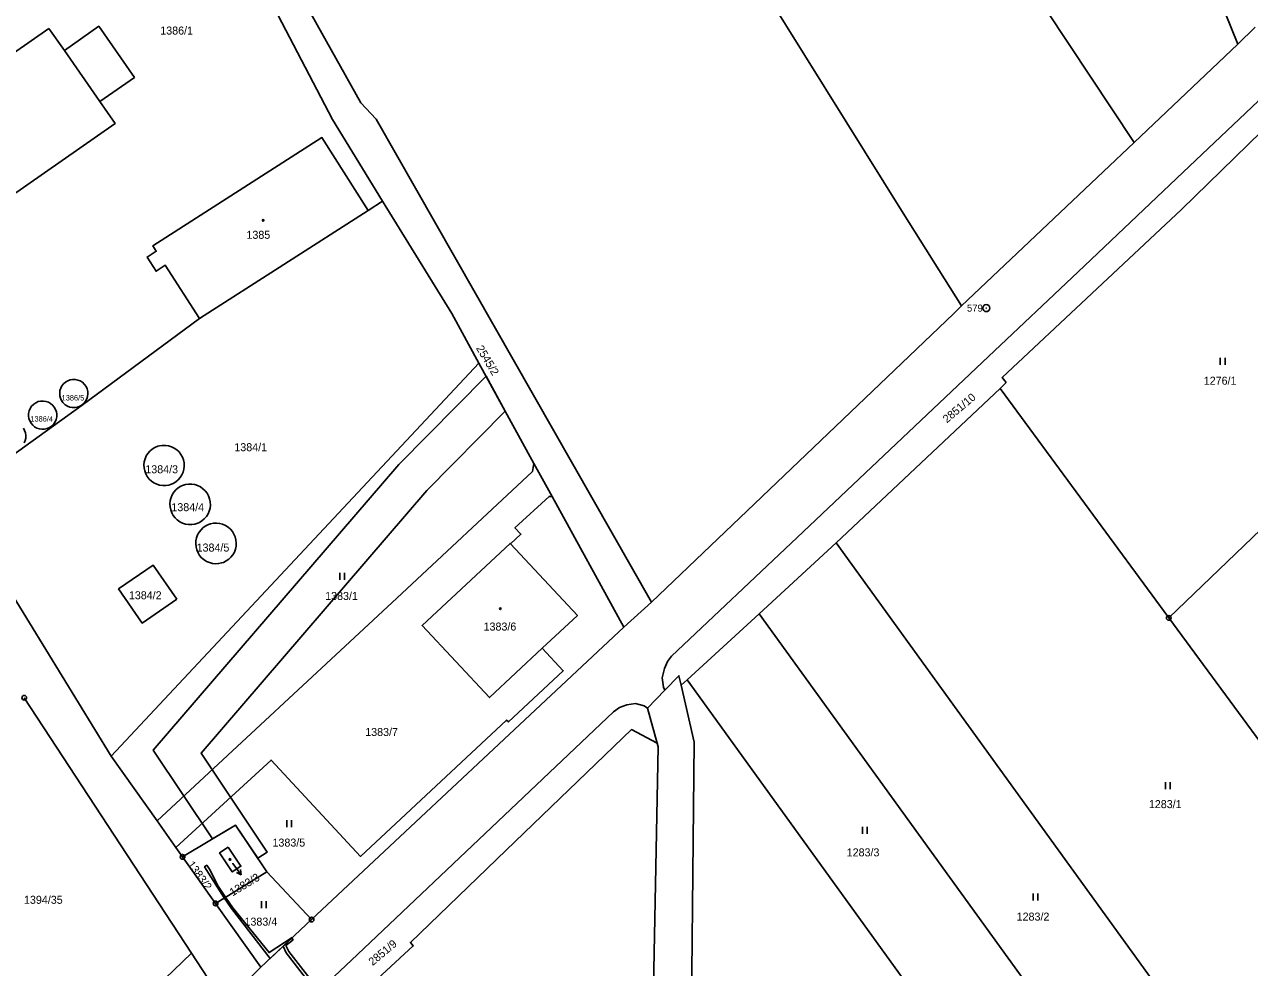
# Model space of a CAD drawing. Extents: x -562167 to -556918, y -1077891 to -1070763.
# Drawn here: x -559789.2 to -559528.9, y -1075172.9 to -1074972.6 of the extents above; entities that cross this region are included whole.
import ezdxf

# ---------------------------------------------------------------- set-up
doc = ezdxf.new("R2010")
doc.units = 0
for name, color, linetype in [('Hranice parcel', 7, 'Continuous'), ('Parcelní čísla', 7, 'Continuous'), ('Pop  PČ popisy', 7, 'Continuous'), ('Vnitřní kresba', 7, 'Continuous'), ('Věcná břemena k části', 7, 'Continuous'), ('Značky bodu BP', 7, 'Continuous'), ('Značky budov', 7, 'Continuous'), ('Značky kultur', 7, 'Continuous')]:
    doc.layers.add(name, color=color, linetype=linetype)

msp = doc.modelspace()

# ---------------------------------------------------------------- linework, layer by layer
at = {"layer": 'Hranice parcel'}
for p, q in [((-559542.22, -1074949.87), (-559531.39, -1074976.78)), ((-559717.73, -1074989.26), (-559734.89, -1074958.57)), ((-559531.39, -1074976.78), (-559527.73, -1074973.16)), ((-559553.46, -1074997.68), (-559531.39, -1074976.78)), ((-559590.1, -1075032.38), (-559553.46, -1074997.68)), ((-559713.11, -1075010.13), (-559716.18, -1075012.1)), ((-559716.18, -1075012.1), (-559752.03, -1075035.07)), ((-559692.65, -1075044.53), (-559770.78, -1075127.98)), ((-559692.65, -1075044.53), (-559680.96, -1075065.87)), ((-559581.94, -1075049.92), (-559616.74, -1075082.7)), ((-559580.63, -1075048.68), (-559581.94, -1075049.92)), ((-559581.94, -1075049.92), (-559546.08, -1075098.64)), ((-559546.08, -1075098.64), (-559497.34, -1075051.75)), ((-559680.96, -1075065.87), (-559677.11, -1075072.89)), ((-559804.45, -1075073.19), (-559770.78, -1075127.98)), ((-559677.11, -1075072.89), (-559661.89, -1075100.65)), ((-559616.74, -1075082.7), (-559633.14, -1075097.77)), ((-559616.74, -1075082.7), (-559508.88, -1075231.78)), ((-559661.89, -1075100.65), (-559655.98, -1075095.32)), ((-559633.14, -1075097.77), (-559648.43, -1075111.82)), ((-559633.14, -1075097.77), (-559568.42, -1075187.21)), ((-559546.08, -1075098.64), (-559516.6, -1075138.7)), ((-559661.89, -1075100.65), (-559728.2, -1075162.73)), ((-559648.43, -1075111.82), (-559649.72, -1075112.97)), ((-559648.43, -1075111.82), (-559586.39, -1075197.59)), ((-559789.24, -1075115.61), (-559753.75, -1075169.83)), ((-559656.86, -1075117.83), (-559653.16, -1075114.02)), ((-559654.77, -1075125.28), (-559656.86, -1075117.83)), ((-559770.78, -1075127.98), (-559761.03, -1075141.75)), ((-559757.01, -1075147.42), (-559761.03, -1075141.75)), ((-559755.61, -1075149.4), (-559757.01, -1075147.42)), ((-559755.61, -1075149.4), (-559748.61, -1075159.28)), ((-559748.61, -1075159.28), (-559737.72, -1075152.58)), ((-559728.2, -1075162.73), (-559737.72, -1075152.58)), ((-559739, -1075172.84), (-559748.61, -1075159.28)), ((-559728.2, -1075162.73), (-559739, -1075172.84)), ((-559753.75, -1075169.83), (-559765.52, -1075181.15)), ((-559753.75, -1075169.83), (-559746.75, -1075180.53)), ((-559746.75, -1075180.53), (-559739, -1075172.84))]:
    msp.add_line(p, q, dxfattribs=at)
for points in [[(-559815.41, -1074679.82), (-559784.32, -1074735.65), (-559765, -1074770.43), (-559736.65, -1074815.12), (-559716.42, -1074845.61), (-559689.44, -1074887.32), (-559671.52, -1074911.47), (-559657.33, -1074931.97), (-559648.4, -1074943.84), (-559635.76, -1074959.35), (-559602.55, -1075012.7), (-559590.1, -1075032.38)], [(-559713.11, -1075010.13), (-559723.79, -1074992.76), (-559739.45, -1074962.61), (-559767.54, -1074913.32)], [(-559553.46, -1074997.68), (-559581.36, -1074955.53), (-559568.06, -1074942.95), (-559551.5, -1074926.92)], [(-559784.01, -1074973.45), (-559780.73, -1074978.16), (-559773.41, -1074972.98), (-559765.84, -1074983.84), (-559773.19, -1074988.98), (-559769.95, -1074993.63), (-559819.51, -1075028.17), (-559833.58, -1075007.98), (-559784.01, -1074973.45)], [(-559653.16, -1075114.02), (-559653.45, -1075113.34), (-559653.7, -1075111.35), (-559653.25, -1075109.42), (-559652.57, -1075107.89), (-559651.74, -1075106.79), (-559625.07, -1075081.56), (-559606.62, -1075064.13), (-559584.4, -1075043.13), (-559565.34, -1075025.12), (-559541.67, -1075002.72), (-559527.12, -1074988.93), (-559525.4, -1074987.87), (-559524.36, -1074987.46), (-559522.55, -1074987.36), (-559520.89, -1074987.96)], [(-559655.98, -1075095.32), (-559714.46, -1074992.71), (-559717.73, -1074989.26)], [(-559517.26, -1074995.33), (-559520.74, -1074989.82), (-559543.36, -1075011.88), (-559581.49, -1075047.59), (-559580.63, -1075048.68)], [(-559716.18, -1075012.1), (-559726.01, -1074996.64), (-559761.93, -1075019.62), (-559761.2, -1075020.76), (-559763.16, -1075022.02), (-559761.24, -1075025.01), (-559759.28, -1075023.76), (-559752.03, -1075035.07)], [(-559692.65, -1075044.53), (-559698.41, -1075034.02), (-559713.11, -1075010.13)], [(-559655.98, -1075095.32), (-559591.86, -1075034.05), (-559590.1, -1075032.38)], [(-559752.03, -1075035.07), (-559776.95, -1075053.43), (-559804.45, -1075073.19)], [(-559780.48, -1075048.57), (-559780.01, -1075048.29), (-559779.5, -1075048.1), (-559778.96, -1075048.01), (-559778.41, -1075048.01), (-559777.87, -1075048.12), (-559777.36, -1075048.32), (-559776.9, -1075048.61), (-559776.5, -1075048.98), (-559776.43, -1075049.06), (-559776.12, -1075049.51), (-559775.89, -1075050), (-559775.76, -1075050.53), (-559775.72, -1075051.08), (-559775.79, -1075051.62), (-559775.95, -1075052.15), (-559776.21, -1075052.63), (-559776.55, -1075053.06), (-559776.96, -1075053.42), (-559777.43, -1075053.7), (-559777.94, -1075053.89), (-559778.48, -1075053.99), (-559779.03, -1075053.98), (-559779.57, -1075053.88), (-559780.08, -1075053.67), (-559780.54, -1075053.38), (-559780.94, -1075053.01), (-559781.02, -1075052.93), (-559781.33, -1075052.48), (-559781.56, -1075051.99), (-559781.69, -1075051.45), (-559781.72, -1075050.91), (-559781.66, -1075050.36), (-559781.49, -1075049.84), (-559781.23, -1075049.36), (-559780.89, -1075048.93), (-559780.48, -1075048.57)], [(-559787.81, -1075057.29), (-559788.08, -1075056.81), (-559788.26, -1075056.29), (-559788.34, -1075055.75), (-559788.32, -1075055.21), (-559788.2, -1075054.67), (-559787.99, -1075054.16), (-559787.69, -1075053.71), (-559787.31, -1075053.31), (-559787.23, -1075053.24), (-559786.77, -1075052.94), (-559786.27, -1075052.72), (-559785.73, -1075052.6), (-559785.19, -1075052.58), (-559784.64, -1075052.66), (-559784.12, -1075052.83), (-559783.64, -1075053.1), (-559783.22, -1075053.45), (-559782.87, -1075053.87), (-559782.6, -1075054.35), (-559782.42, -1075054.86), (-559782.34, -1075055.41), (-559782.36, -1075055.96), (-559782.48, -1075056.49), (-559782.69, -1075057), (-559782.99, -1075057.45), (-559783.37, -1075057.85), (-559783.45, -1075057.92), (-559783.91, -1075058.22), (-559784.41, -1075058.44), (-559784.95, -1075058.56), (-559785.49, -1075058.58), (-559786.04, -1075058.5), (-559786.56, -1075058.33), (-559787.04, -1075058.06), (-559787.46, -1075057.71), (-559787.81, -1075057.29)], [(-559789.43, -1075058.35), (-559789.17, -1075058.83), (-559788.99, -1075059.35), (-559788.92, -1075059.89), (-559788.94, -1075060.44), (-559789.07, -1075060.97), (-559789.29, -1075061.47)], [(-559755.29, -1075065.74), (-559755.26, -1075066.39), (-559755.33, -1075067.04), (-559755.49, -1075067.68), (-559755.76, -1075068.28), (-559756.11, -1075068.83), (-559756.54, -1075069.32), (-559757.04, -1075069.75), (-559757.6, -1075070.09), (-559758.2, -1075070.34), (-559758.54, -1075070.43), (-559759.19, -1075070.54), (-559759.84, -1075070.54), (-559760.49, -1075070.45), (-559761.11, -1075070.25), (-559761.7, -1075069.97), (-559762.24, -1075069.59), (-559762.71, -1075069.15), (-559763.12, -1075068.63), (-559763.43, -1075068.05), (-559763.66, -1075067.44), (-559763.79, -1075066.8), (-559763.82, -1075066.15), (-559763.75, -1075065.5), (-559763.58, -1075064.86), (-559763.32, -1075064.26), (-559762.97, -1075063.71), (-559762.54, -1075063.22), (-559762.04, -1075062.79), (-559761.48, -1075062.45), (-559760.88, -1075062.2), (-559760.54, -1075062.11), (-559759.89, -1075062), (-559759.24, -1075062), (-559758.59, -1075062.09), (-559757.97, -1075062.29), (-559757.38, -1075062.57), (-559756.84, -1075062.95), (-559756.36, -1075063.4), (-559755.96, -1075063.91), (-559755.65, -1075064.49), (-559755.42, -1075065.1), (-559755.29, -1075065.74)], [(-559761.03, -1075141.75), (-559710.12, -1075094.43), (-559681.24, -1075067.53), (-559680.96, -1075065.87)], [(-559749.87, -1075073.37), (-559749.74, -1075074.01), (-559749.71, -1075074.67), (-559749.78, -1075075.32), (-559749.95, -1075075.95), (-559750.21, -1075076.55), (-559750.56, -1075077.11), (-559750.99, -1075077.6), (-559751.49, -1075078.02), (-559752.05, -1075078.36), (-559752.4, -1075078.52), (-559753.03, -1075078.72), (-559753.68, -1075078.82), (-559754.33, -1075078.82), (-559754.98, -1075078.72), (-559755.6, -1075078.52), (-559756.19, -1075078.23), (-559756.73, -1075077.85), (-559757.2, -1075077.4), (-559757.6, -1075076.88), (-559757.92, -1075076.31), (-559758.14, -1075075.69), (-559758.27, -1075075.05), (-559758.3, -1075074.39), (-559758.23, -1075073.74), (-559758.06, -1075073.11), (-559757.8, -1075072.51), (-559757.45, -1075071.95), (-559757.02, -1075071.46), (-559756.52, -1075071.04), (-559755.96, -1075070.7), (-559755.61, -1075070.54), (-559754.98, -1075070.34), (-559754.33, -1075070.24), (-559753.68, -1075070.24), (-559753.03, -1075070.34), (-559752.41, -1075070.54), (-559751.82, -1075070.83), (-559751.28, -1075071.21), (-559750.81, -1075071.66), (-559750.41, -1075072.18), (-559750.09, -1075072.75), (-559749.87, -1075073.37)], [(-559677.11, -1075072.89), (-559677.74, -1075072.83), (-559685.01, -1075079.53), (-559683.73, -1075080.89), (-559685.93, -1075082.94)], [(-559752.75, -1075083.58), (-559752.82, -1075082.93), (-559752.78, -1075082.27), (-559752.65, -1075081.63), (-559752.42, -1075081.02), (-559752.09, -1075080.44), (-559751.69, -1075079.93), (-559751.21, -1075079.48), (-559750.67, -1075079.1), (-559750.08, -1075078.82), (-559749.7, -1075078.69), (-559749.06, -1075078.56), (-559748.4, -1075078.52), (-559747.75, -1075078.59), (-559747.11, -1075078.76), (-559746.51, -1075079.02), (-559745.96, -1075079.36), (-559745.46, -1075079.79), (-559745.03, -1075080.29), (-559744.69, -1075080.85), (-559744.43, -1075081.45), (-559744.27, -1075082.09), (-559744.2, -1075082.74), (-559744.24, -1075083.4), (-559744.37, -1075084.04), (-559744.6, -1075084.66), (-559744.93, -1075085.23), (-559745.33, -1075085.74), (-559745.81, -1075086.19), (-559746.35, -1075086.56), (-559746.94, -1075086.85), (-559747.32, -1075086.98), (-559747.96, -1075087.11), (-559748.62, -1075087.15), (-559749.27, -1075087.08), (-559749.91, -1075086.91), (-559750.51, -1075086.65), (-559751.06, -1075086.31), (-559751.56, -1075085.88), (-559751.99, -1075085.38), (-559752.33, -1075084.82), (-559752.59, -1075084.22), (-559752.75, -1075083.58)], [(-559685.93, -1075082.94), (-559686.03, -1075082.83), (-559704.73, -1075100.26), (-559690.4, -1075115.57), (-559679.2, -1075105.11)], [(-559679.2, -1075105.11), (-559671.71, -1075098.11), (-559685.93, -1075082.94)], [(-559756.83, -1075094.68), (-559764.19, -1075099.76), (-559769.22, -1075092.5), (-559761.87, -1075087.43), (-559756.83, -1075094.68)], [(-559679.2, -1075105.11), (-559674.72, -1075109.88), (-559686.38, -1075120.73), (-559686.76, -1075120.34), (-559717.8, -1075149.32), (-559736.82, -1075128.85), (-559757.01, -1075147.42)], [(-559653.16, -1075114.02), (-559650.18, -1075110.95), (-559649.72, -1075112.97)], [(-559649.72, -1075112.97), (-559646.94, -1075125.05), (-559647.7, -1075201.95), (-559645.74, -1075225.37)], [(-559778.58, -1075233.63), (-559779.18, -1075232.33), (-559779.46, -1075230.7), (-559779.28, -1075228.97), (-559778.79, -1075227.49), (-559777.87, -1075226.32), (-559748.08, -1075198.06), (-559718.48, -1075170.12), (-559688.63, -1075141.91), (-559664.04, -1075118.59), (-559662.79, -1075117.71), (-559661.25, -1075117.08), (-559659.4, -1075116.82), (-559657.57, -1075117.29), (-559656.86, -1075117.83)], [(-559654.77, -1075125.28), (-559660.27, -1075122.37), (-559686.86, -1075148.01), (-559707.2, -1075167.57), (-559706.6, -1075168.3), (-559714.21, -1075175.31)], [(-559654.92, -1075216.49), (-559656.04, -1075202.55), (-559654.55, -1075126.06), (-559654.77, -1075125.28)], [(-559737.72, -1075152.58), (-559744.39, -1075142.65), (-559755.61, -1075149.4)], [(-559745.93, -1075147.35), (-559743.23, -1075151.39), (-559745.07, -1075152.61), (-559747.74, -1075148.57), (-559745.93, -1075147.35)]]:
    msp.add_lwpolyline(points, dxfattribs=at)
at = {"layer": 'Pop  PČ popisy'}
for p, q in [((-559744.96, -1075150.72), (-559744.91, -1075150.8)), ((-559744.91, -1075150.8), (-559743.15, -1075153.23)), ((-559743.15, -1075153.23), (-559743.33, -1075152.12)), ((-559743.15, -1075153.23), (-559744.14, -1075152.71))]:
    msp.add_line(p, q, dxfattribs=at)
at = {"layer": 'Vnitřní kresba'}
msp.add_line((-559780.73, -1074978.16), (-559773.19, -1074988.98), dxfattribs=at)
at = {"layer": 'Věcná břemena k části'}
for points in [[(-559709.68, -1075066.07), (-559761.84, -1075126.73), (-559749.25, -1075145.58), (-559744.39, -1075142.65), (-559739.65, -1075149.7), (-559737.64, -1075148.38), (-559751.68, -1075127.35), (-559703.72, -1075071.57), (-559687.07, -1075054.71), (-559691.13, -1075047.3)], [(-559748.29, -1075155.77), (-559746.75, -1075158.13), (-559746.5, -1075157.98), (-559748.03, -1075155.61), (-559749.91, -1075152.01), (-559750.48, -1075151.18), (-559750.94, -1075151.5)], [(-559736.99, -1075170.96), (-559732.3, -1075166.57), (-559732.33, -1075166.54), (-559737.25, -1075169.72), (-559744.96, -1075160.21), (-559746.5, -1075157.98), (-559746.75, -1075158.13), (-559745.2, -1075160.39)], [(-559733.57, -1075169.8), (-559727.07, -1075178.22), (-559726.62, -1075177.81), (-559733.05, -1075169.48), (-559733.65, -1075168.25), (-559732.12, -1075166.99), (-559732.39, -1075166.66), (-559734.25, -1075168.39)]]:
    msp.add_lwpolyline(points, close=True, dxfattribs=at)
at = {"layer": 'Značky bodu BP'}
for centre, radius in [((-559584.86, -1075032.85), 0.75), ((-559584.86, -1075032.85), 0.03), ((-559546.08, -1075098.64), 0.5), ((-559546.08, -1075098.64), 0.0303), ((-559789.24, -1075115.61), 0.5), ((-559755.61, -1075149.4), 0.5), ((-559755.61, -1075149.4), 0.0303), ((-559748.61, -1075159.28), 0.5), ((-559748.61, -1075159.28), 0.0303), ((-559728.2, -1075162.73), 0.5), ((-559728.2, -1075162.73), 0.0303)]:
    msp.add_circle(centre, radius, dxfattribs=at)
at = {"layer": 'Značky budov'}
for centre in [(-559738.49, -1075014.21), (-559688.12, -1075096.69), (-559745.53, -1075149.95)]:
    msp.add_circle(centre, 0.175, dxfattribs=at)
at = {"layer": 'Značky kultur'}
for p, q in [((-559535.14, -1075044.91), (-559535.14, -1075043.41)), ((-559534.14, -1075044.91), (-559534.14, -1075043.41)), ((-559722.21, -1075090.57), (-559722.21, -1075089.07)), ((-559721.21, -1075090.57), (-559721.21, -1075089.07)), ((-559546.81, -1075135.01), (-559546.81, -1075133.51)), ((-559545.81, -1075135.01), (-559545.81, -1075133.51)), ((-559733.46, -1075143.09), (-559733.46, -1075141.59)), ((-559732.46, -1075143.09), (-559732.46, -1075141.59)), ((-559611.17, -1075144.54), (-559611.17, -1075143.04)), ((-559610.17, -1075144.54), (-559610.17, -1075143.04)), ((-559574.91, -1075158.66), (-559574.91, -1075157.16)), ((-559573.91, -1075158.66), (-559573.91, -1075157.16)), ((-559738.88, -1075160.32), (-559738.88, -1075158.82)), ((-559737.88, -1075160.32), (-559737.88, -1075158.82))]:
    msp.add_line(p, q, dxfattribs=at)

# ---------------------------------------------------------------- texts
at = {"layer": 'Parcelní čísla'}
for s, height, p in [('1386/1', 1.7, (-559760.35, -1074974.75)), ('1385', 1.7, (-559742.04, -1075018.13)), ('1276/1', 1.7, (-559538.66, -1075049.12)), ('1386/5', 1.139, (-559781.31, -1075052.47)), ('1386/4', 1.139, (-559787.95, -1075056.94)), ('1384/1', 1.7, (-559744.61, -1075063.24)), ('1384/3', 1.7, (-559763.53, -1075067.93)), ('1384/4', 1.7, (-559757.99, -1075075.98)), ('1384/5', 1.7, (-559752.63, -1075084.56)), ('1384/2', 1.7, (-559767.02, -1075094.69)), ('1383/1', 1.7, (-559725.32, -1075094.84)), ('1383/6', 1.7, (-559691.66, -1075101.34)), ('1383/7', 1.7, (-559716.81, -1075123.73)), ('1283/1', 1.7, (-559550.32, -1075139.05)), ('1383/5', 1.7, (-559736.51, -1075147.22)), ('1283/3', 1.7, (-559614.52, -1075149.3)), ('1394/35', 1.7, (-559789.3, -1075159.37)), ('1383/4', 1.7, (-559742.46, -1075164.01)), ('1283/2', 1.7, (-559578.41, -1075162.94))]:
    msp.add_text(s, height=height, dxfattribs=at).set_placement(p)
for s, rotation, p in [('2545/2', 301, (-559693.32, -1075041.38)), ('2851/10', 40, (-559593.22, -1075057.34)), ('1383/2', 306, (-559754.7, -1075151.04)), ('1383/3', 31, (-559745, -1075157.82)), ('2851/9', 40, (-559715.23, -1075172.61))]:
    msp.add_text(s, height=1.7, rotation=rotation, dxfattribs=at).set_placement(p)
at = {"layer": 'Značky bodu BP'}
msp.add_text('579', height=1.5, dxfattribs=at).set_placement((-559588.96, -1075033.6))

doc.saveas('drawing.dxf')
